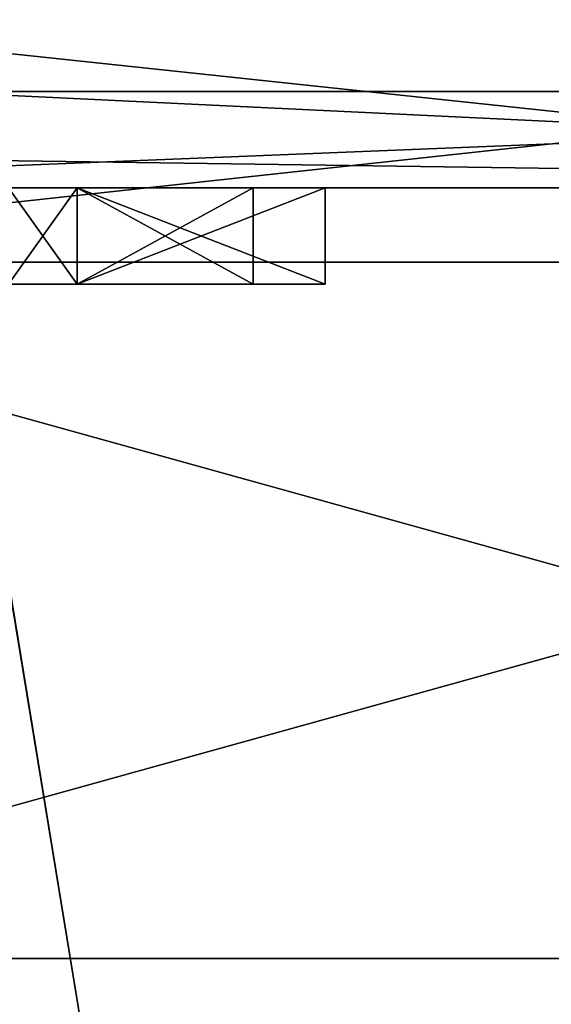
# Model space of a CAD drawing. Header units: millimetres. Extents: x -50 to 50, y -22 to 96.
# Tile 339 of 374: x 2.89 to 5.65, y 82.76 to 87.87. Entities that reach past the tile are written whole.
import ezdxf

# ---------------------------------------------------------------- set-up
doc = ezdxf.new("R2010")
doc.units = ezdxf.units.MM
doc.header["$LTSCALE"] = 65.185185
for name, color, linetype in [('1633', 7, 'CONTINUOUS'), ('1635', 7, 'CONTINUOUS'), ('1636', 7, 'CONTINUOUS'), ('1638', 7, 'CONTINUOUS'), ('1641', 7, 'CONTINUOUS'), ('1643', 7, 'CONTINUOUS'), ('2685', 7, 'CONTINUOUS'), ('2694', 7, 'CONTINUOUS'), ('2695', 7, 'CONTINUOUS'), ('2696', 7, 'CONTINUOUS'), ('2697', 7, 'CONTINUOUS'), ('2844', 7, 'CONTINUOUS'), ('2846', 7, 'CONTINUOUS'), ('2962', 7, 'CONTINUOUS'), ('2963', 7, 'CONTINUOUS'), ('2964', 7, 'CONTINUOUS'), ('2965', 7, 'CONTINUOUS'), ('2966', 7, 'CONTINUOUS'), ('3506', 7, 'CONTINUOUS'), ('3525', 7, 'CONTINUOUS'), ('3529', 7, 'CONTINUOUS'), ('3530', 7, 'CONTINUOUS'), ('3667', 7, 'CONTINUOUS'), ('3691', 7, 'CONTINUOUS')]:
    doc.layers.add(name, color=color, linetype=linetype)

msp = doc.modelspace()

# ---------------------------------------------------------------- linework, layer by layer
at = {"layer": '1633', "color": 7, "linetype": 'CONTINUOUS', "true_color": 0xe0f2ff}
for points in [[(12.3744, 27, 35.8744), (0, 27, 41), (2.4102, 87.5, 40.8332), (12.3744, 27, 35.8744)], [(13.199, 87.5, 34.9907), (12.3744, 27, 35.8744), (2.4102, 87.5, 40.8332), (13.199, 87.5, 34.9907)]]:
    msp.add_3dface(points, dxfattribs=at)
at = {"layer": '1635', "color": 7, "linetype": 'CONTINUOUS', "true_color": 0xe0f2ff}
for points in [[(0, 27, -35), (12.3744, 27, -29.8744), (0, 87.5, -35), (0, 27, -35)], [(0, 87.5, -35), (12.3744, 27, -29.8744), (12.3744, 87.5, -29.8744), (0, 87.5, -35)]]:
    msp.add_3dface(points, dxfattribs=at)
at = {"layer": '1636', "color": 7, "linetype": 'CONTINUOUS', "true_color": 0xe0f2ff}
for points in [[(13.0137, 86.6144, -31.0678), (0, 86.6144, -36.3), (12.7283, 88, -30.2276), (13.0137, 86.6144, -31.0678)], [(12.7283, 88, -30.2276), (0, 86.6144, -36.3), (0, 88, -35.5), (12.7283, 88, -30.2276)]]:
    msp.add_3dface(points, dxfattribs=at)
at = {"layer": '1638', "color": 7, "linetype": 'CONTINUOUS', "true_color": 0xe0f2ff}
for points in [[(12.7283, 88, 36.2276), (0, 88, 41.5), (13.0137, 86.6144, 37.0678), (12.7283, 88, 36.2276)], [(13.0137, 86.6144, 37.0678), (0, 88, 41.5), (0, 86.6144, 42.3), (13.0137, 86.6144, 37.0678)]]:
    msp.add_3dface(points, dxfattribs=at)
at = {"layer": '1641', "color": 7, "linetype": 'CONTINUOUS', "true_color": 0xe0f2ff}
for points in [[(13.0137, 81.6144, -31.0678), (0, 81.6144, -36.3), (12.7283, 83, -30.2276), (13.0137, 81.6144, -31.0678)], [(12.7283, 83, -30.2276), (0, 81.6144, -36.3), (0, 83, -35.5), (12.7283, 83, -30.2276)]]:
    msp.add_3dface(points, dxfattribs=at)
at = {"layer": '1643', "color": 7, "linetype": 'CONTINUOUS', "true_color": 0xe0f2ff}
for points in [[(12.7283, 83, 36.2276), (0, 83, 41.5), (13.0137, 81.6144, 37.0678), (12.7283, 83, 36.2276)], [(13.0137, 81.6144, 37.0678), (0, 83, 41.5), (0, 81.6144, 42.3), (13.0137, 81.6144, 37.0678)]]:
    msp.add_3dface(points, dxfattribs=at)
at = {"layer": '2685', "color": 7, "linetype": 'CONTINUOUS', "true_color": 0xa80407}
for points in [[(-17, 87, 23.5), (-17, 87, -17.5), (17, 87, 23.5), (-17, 87, 23.5)], [(17, 87, 23.5), (-17, 87, -17.5), (-3.4481, 87, -15.9369), (17, 87, 23.5)], [(-12.8219, 87, 34.6624), (-17, 87, 23.5), (12.8219, 87, 34.6624), (-12.8219, 87, 34.6624)], [(12.8219, 87, 34.6624), (-17, 87, 23.5), (17, 87, 23.5), (12.8219, 87, 34.6624)], [(0.7, 87, 37.9356), (-12.8219, 87, 34.6624), (12.8219, 87, 34.6624), (0.7, 87, 37.9356)], [(12.0254, 87, -29.5162), (17, 87, -17.5), (-12.0254, 87, -29.5162), (12.0254, 87, -29.5162)], [(-12.0254, 87, -29.5162), (17, 87, -17.5), (3.1874, 87, -18.8982), (-12.0254, 87, -29.5162)], [(-6.5084, 87, -33.2048), (12.0254, 87, -29.5162), (-12.0254, 87, -29.5162), (-6.5084, 87, -33.2048)], [(-12.0254, 87, -29.5162), (3.1874, 87, -18.8982), (1.1263, 87, -18.9633), (-12.0254, 87, -29.5162)], [(6.5084, 87, -33.2048), (12.0254, 87, -29.5162), (-6.5084, 87, -33.2048), (6.5084, 87, -33.2048)], [(0, 87, -34.5), (6.5084, 87, -33.2048), (-6.5084, 87, -33.2048), (0, 87, -34.5)], [(-1.224, 87, -15.9369), (17, 87, 23.5), (-3.4481, 87, -15.9369), (-1.224, 87, -15.9369)], [(1.1263, 87, -15.9369), (17, 87, 23.5), (-1.224, 87, -15.9369), (1.1263, 87, -15.9369)], [(1.6192, 87, 38.3164), (0.7, 87, 37.9356), (12.8219, 87, 34.6624), (1.6192, 87, 38.3164)], [(2.831, 87, -16), (17, 87, 23.5), (1.1263, 87, -15.9369), (2.831, 87, -16)], [(3.1874, 87, -18.8982), (2.831, 87, -18.8982), (1.1263, 87, -18.9633), (3.1874, 87, -18.8982)], [(2, 87, 39.2356), (1.6192, 87, 38.3164), (12.8219, 87, 34.6624), (2, 87, 39.2356)], [(2.3413, 87, 40.338), (2, 87, 39.2356), (12.8219, 87, 34.6624), (2.3413, 87, 40.338)], [(3.1874, 87, -16), (17, 87, 23.5), (2.831, 87, -16), (3.1874, 87, -16)], [(4.4745, 87, -16.7149), (17, 87, 23.5), (3.1874, 87, -16.7149), (4.4745, 87, -16.7149)], [(3.1874, 87, -16.7149), (17, 87, 23.5), (3.1874, 87, -16), (3.1874, 87, -16.7149)], [(3.1874, 87, -18.8982), (17, 87, -17.5), (4.4745, 87, -17.0835), (3.1874, 87, -18.8982)], [(17, 87, -17.5), (17, 87, 23.5), (4.4745, 87, -17.0835), (17, 87, -17.5)], [(4.4745, 87, -17.0835), (17, 87, 23.5), (4.4745, 87, -16.7149), (4.4745, 87, -17.0835)]]:
    msp.add_3dface(points, dxfattribs=at)
at = {"layer": '2694', "color": 7, "linetype": 'CONTINUOUS', "true_color": 0x21211a}
for points in [[(3.1874, 87, -16), (2.831, 87, -16), (2.831, 86.5, -16), (3.1874, 87, -16)], [(3.1874, 87, -16), (2.831, 86.5, -16), (3.1874, 86.5, -16), (3.1874, 87, -16)]]:
    msp.add_3dface(points, dxfattribs=at)
at = {"layer": '2695', "color": 7, "linetype": 'CONTINUOUS', "true_color": 0x21211a}
for points in [[(3.1874, 87, -16.7149), (3.1874, 87, -16), (3.1874, 86.5, -16.7149), (3.1874, 87, -16.7149)], [(3.1874, 87, -16), (3.1874, 86.5, -16), (3.1874, 86.5, -16.7149), (3.1874, 87, -16)]]:
    msp.add_3dface(points, dxfattribs=at)
at = {"layer": '2696', "color": 7, "linetype": 'CONTINUOUS', "true_color": 0x21211a}
for points in [[(4.4745, 87, -16.7149), (3.1874, 87, -16.7149), (4.4745, 86.5, -16.7149), (4.4745, 87, -16.7149)], [(3.1874, 87, -16.7149), (3.1874, 86.5, -16.7149), (4.4745, 86.5, -16.7149), (3.1874, 87, -16.7149)]]:
    msp.add_3dface(points, dxfattribs=at)
at = {"layer": '2697', "color": 7, "linetype": 'CONTINUOUS', "true_color": 0x21211a}
for points in [[(4.4745, 87, -17.0835), (4.4745, 87, -16.7149), (4.4745, 86.5, -16.7149), (4.4745, 87, -17.0835)], [(4.4745, 87, -17.0835), (4.4745, 86.5, -16.7149), (4.4745, 86.5, -17.0835), (4.4745, 87, -17.0835)]]:
    msp.add_3dface(points, dxfattribs=at)
at = {"layer": '2844', "color": 7, "linetype": 'CONTINUOUS', "true_color": 0xa80407}
for points in [[(0, 87.5, -35), (12.3744, 87.5, -29.8744), (0, 87, -34.5), (0, 87.5, -35)], [(12.3744, 87.5, -29.8744), (6.5084, 87, -33.2048), (0, 87, -34.5), (12.3744, 87.5, -29.8744)]]:
    msp.add_3dface(points, dxfattribs=at)
at = {"layer": '2846', "color": 7, "linetype": 'CONTINUOUS', "true_color": 0xa80407}
for points in [[(12.8219, 87, 34.6624), (2.4102, 87.5, 40.8332), (2.39, 87.1464, 40.6882), (12.8219, 87, 34.6624)], [(13.199, 87.5, 34.9907), (2.4102, 87.5, 40.8332), (12.8219, 87, 34.6624), (13.199, 87.5, 34.9907)], [(2.3413, 87, 40.338), (12.8219, 87, 34.6624), (2.39, 87.1464, 40.6882), (2.3413, 87, 40.338)]]:
    msp.add_3dface(points, dxfattribs=at)
at = {"layer": '2962', "color": 7, "linetype": 'CONTINUOUS', "true_color": 0xa80407}
for points in [[(2.831, 87, -18.8982), (3.1874, 87, -18.8982), (3.1874, 86.5, -18.8982), (2.831, 87, -18.8982)], [(2.831, 86.5, -18.8982), (2.831, 87, -18.8982), (3.1874, 86.5, -18.8982), (2.831, 86.5, -18.8982)]]:
    msp.add_3dface(points, dxfattribs=at)
at = {"layer": '2963', "color": 7, "linetype": 'CONTINUOUS', "true_color": 0xa80407}
for points in [[(3.1874, 87, -18.8982), (4.4745, 87, -17.0835), (3.1874, 86.5, -18.8982), (3.1874, 87, -18.8982)], [(4.4745, 87, -17.0835), (4.4745, 86.5, -17.0835), (3.1874, 86.5, -18.8982), (4.4745, 87, -17.0835)]]:
    msp.add_3dface(points, dxfattribs=at)
at = {"layer": '2964', "color": 7, "linetype": 'CONTINUOUS', "true_color": 0xa80407}
for points in [[(3.1874, 86.5, -18.3381), (3.1874, 87, -18.3381), (3.1874, 87, -17.0407), (3.1874, 86.5, -18.3381)], [(3.1874, 86.5, -17.0407), (3.1874, 86.5, -18.3381), (3.1874, 87, -17.0407), (3.1874, 86.5, -17.0407)]]:
    msp.add_3dface(points, dxfattribs=at)
at = {"layer": '2965', "color": 7, "linetype": 'CONTINUOUS', "true_color": 0xa80407}
for points in [[(3.1874, 86.5, -17.0407), (3.1874, 87, -17.0407), (4.0998, 87, -17.0407), (3.1874, 86.5, -17.0407)], [(4.0998, 86.5, -17.0407), (3.1874, 86.5, -17.0407), (4.0998, 87, -17.0407), (4.0998, 86.5, -17.0407)]]:
    msp.add_3dface(points, dxfattribs=at)
at = {"layer": '2966', "color": 7, "linetype": 'CONTINUOUS', "true_color": 0xa80407}
for points in [[(3.1874, 87, -18.3381), (3.1874, 86.5, -18.3381), (4.0998, 86.5, -17.0407), (3.1874, 87, -18.3381)], [(3.1874, 87, -18.3381), (4.0998, 86.5, -17.0407), (4.0998, 87, -17.0407), (3.1874, 87, -18.3381)]]:
    msp.add_3dface(points, dxfattribs=at)
at = {"layer": '3506', "color": 7, "linetype": 'CONTINUOUS', "true_color": 0xe0f2ff}
for points in [[(13.0137, 86.6144, 37.0678), (0, 86.6144, 42.3), (13.0138, 83, 37.0676), (13.0137, 86.6144, 37.0678)], [(13.0138, 83, 37.0676), (0, 86.6144, 42.3), (0, 83, 42.3), (13.0138, 83, 37.0676)]]:
    msp.add_3dface(points, dxfattribs=at)
at = {"layer": '3525', "color": 7, "linetype": 'CONTINUOUS', "true_color": 0xe0f2ff}
for points in [[(0, 86.6144, -36.3), (13.0137, 86.6144, -31.0678), (0, 83, -36.3), (0, 86.6144, -36.3)], [(0, 83, -36.3), (13.0137, 86.6144, -31.0678), (13.0138, 83, -31.0676), (0, 83, -36.3)]]:
    msp.add_3dface(points, dxfattribs=at)
at = {"layer": '3529', "color": 7, "linetype": 'CONTINUOUS', "true_color": 0xe0f2ff}
for points in [[(12.7283, 83, -30.2276), (0, 83, -35.5), (13.0138, 83, -31.0676), (12.7283, 83, -30.2276)], [(0, 83, -35.5), (0, 83, -36.3), (13.0138, 83, -31.0676), (0, 83, -35.5)]]:
    msp.add_3dface(points, dxfattribs=at)
at = {"layer": '3530', "color": 7, "linetype": 'CONTINUOUS', "true_color": 0xe0f2ff}
for points in [[(0, 83, 41.5), (12.7283, 83, 36.2276), (0, 83, 42.3), (0, 83, 41.5)], [(12.7283, 83, 36.2276), (13.0138, 83, 37.0676), (0, 83, 42.3), (12.7283, 83, 36.2276)]]:
    msp.add_3dface(points, dxfattribs=at)
at = {"layer": '3667', "color": 7, "linetype": 'CONTINUOUS', "true_color": 0xa80407}
msp.add_3dface([(3.1874, 87, -17.0407), (3.1874, 87, -18.3381), (4.0998, 87, -17.0407), (3.1874, 87, -17.0407)], dxfattribs=at)
at = {"layer": '3691', "color": 7, "linetype": 'CONTINUOUS', "true_color": 0xa80407}
for points in [[(2.831, 86.5, -16.7149), (2.3971, 86.5, -17.0407), (3.1874, 86.5, -16.7149), (2.831, 86.5, -16.7149)], [(3.1874, 86.5, -16.7149), (2.3971, 86.5, -17.0407), (4.4745, 86.5, -16.7149), (3.1874, 86.5, -16.7149)], [(4.4745, 86.5, -16.7149), (2.3971, 86.5, -17.0407), (2.831, 86.5, -17.0407), (4.4745, 86.5, -16.7149)], [(2.831, 86.5, -16), (2.831, 86.5, -16.7149), (3.1874, 86.5, -16), (2.831, 86.5, -16)], [(3.1874, 86.5, -16), (2.831, 86.5, -16.7149), (3.1874, 86.5, -16.7149), (3.1874, 86.5, -16)], [(4.4745, 86.5, -16.7149), (2.831, 86.5, -17.0407), (3.1874, 86.5, -17.0407), (4.4745, 86.5, -16.7149)], [(4.4745, 86.5, -17.0835), (2.831, 86.5, -18.8982), (3.1874, 86.5, -18.8982), (4.4745, 86.5, -17.0835)], [(2.831, 86.5, -18.8982), (4.4745, 86.5, -17.0835), (3.1874, 86.5, -18.3381), (2.831, 86.5, -18.8982)], [(2.831, 86.5, -17.0407), (2.831, 86.5, -18.8982), (3.1874, 86.5, -17.0407), (2.831, 86.5, -17.0407)], [(2.831, 86.5, -18.8982), (3.1874, 86.5, -18.3381), (3.1874, 86.5, -17.0407), (2.831, 86.5, -18.8982)], [(4.4745, 86.5, -16.7149), (3.1874, 86.5, -17.0407), (4.0998, 86.5, -17.0407), (4.4745, 86.5, -16.7149)], [(3.1874, 86.5, -18.3381), (4.4745, 86.5, -17.0835), (4.0998, 86.5, -17.0407), (3.1874, 86.5, -18.3381)], [(4.4745, 86.5, -17.0835), (4.4745, 86.5, -16.7149), (4.0998, 86.5, -17.0407), (4.4745, 86.5, -17.0835)]]:
    msp.add_3dface(points, dxfattribs=at)

doc.saveas('drawing.dxf')
